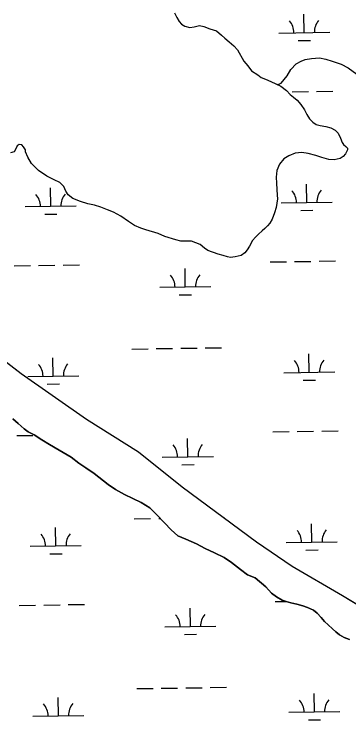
# Model space of a CAD drawing. Extents: x 3807117 to 3845308, y 337856 to 363736.
# Drawn here: x 3814319 to 3814976, y 344397 to 345779 of the extents above; entities that cross this region are included whole.
import ezdxf

# ---------------------------------------------------------------- set-up
doc = ezdxf.new("R2010")
doc.units = 0
doc.layers.add('V-TOPO-SHOR', color=7, linetype='Continuous')
doc.layers.add('V-WETL-SWMP', color=7, linetype='Continuous')

msp = doc.modelspace()

# ---------------------------------------------------------------- linework, layer by layer
at = {"layer": 'V-TOPO-SHOR'}
for points in [[(3814633.8, 345781.4), (3814638.1, 345772.6), (3814642.7, 345764.8), (3814647.8, 345759), (3814653.9, 345755.1), (3814663.7, 345752.7), (3814672.2, 345753.9), (3814683.1, 345756.4), (3814691, 345754.6), (3814702.9, 345750.4), (3814715.9, 345745.9), (3814725.7, 345737.7), (3814732.4, 345731.9), (3814740.9, 345724.7), (3814750, 345716.5), (3814757, 345708.9), (3814769.6, 345686.5), (3814777.2, 345677.4), (3814784.5, 345668), (3814796.9, 345660.2), (3814803.8, 345655), (3814812.1, 345651.5), (3814822.8, 345646.7), (3814832.3, 345642.5), (3814836, 345640.8)], [(3814836, 345640.8), (3814842.9, 345643.4), (3814854.3, 345658.1), (3814862, 345670.2), (3814872.1, 345681.4), (3814882.3, 345687.1), (3814889.6, 345690), (3814902.3, 345692.2), (3814918, 345693.5), (3814930.2, 345690.8), (3814943.1, 345687), (3814960.4, 345680.6), (3814974.4, 345673.5), (3814991.4, 345661.2)], [(3814836, 345640.8), (3814842.2, 345638), (3814853, 345629.1), (3814860.6, 345621.6), (3814867.1, 345616.2), (3814874, 345610.7), (3814881.1, 345602.2), (3814888.4, 345591.7), (3814893.3, 345582), (3814898.5, 345573.9), (3814904.7, 345567.1), (3814911.2, 345562.9), (3814919.5, 345560.6), (3814930.5, 345558.6), (3814940.2, 345556.1), (3814948.8, 345551.8), (3814954.4, 345545.8), (3814959.4, 345536.1), (3814962.7, 345527.2), (3814965.1, 345523.6), (3814969.3, 345519.6), (3814972.6, 345516.2), (3814972.8, 345512.9), (3814969.2, 345505.3), (3814964.2, 345499.8), (3814958.4, 345495.9), (3814946.8, 345493.3), (3814936.1, 345494.4), (3814922.4, 345498.3), (3814910.5, 345502.1), (3814895.9, 345506), (3814883.2, 345508.2), (3814870, 345506.6), (3814857.9, 345501.5), (3814848.4, 345495.8), (3814839.6, 345485), (3814834.1, 345472.6), (3814832.9, 345459.4), (3814833.4, 345447.7), (3814834.4, 345435.5), (3814835.3, 345424.5), (3814835.7, 345417.1), (3814833.1, 345400.2), (3814829.8, 345390), (3814825, 345377.5), (3814820.8, 345369.2), (3814815.8, 345364.1), (3814810.8, 345359.3), (3814805.5, 345354.3), (3814798.4, 345347.7), (3814792.5, 345341.9), (3814786.4, 345335.2), (3814780.8, 345324.3)], [(3814780.8, 345324.3), (3814776, 345317.1), (3814771.7, 345311.4), (3814764.4, 345306.4), (3814752.7, 345303.3), (3814743.6, 345302.1), (3814737.8, 345303.3), (3814729.2, 345306), (3814719.5, 345308.9), (3814699.3, 345315.7), (3814692.5, 345320.5), (3814683.9, 345327.4), (3814667.3, 345334.1), (3814655.7, 345333.9), (3814646, 345334.4), (3814636.2, 345336.5), (3814614.7, 345343.2), (3814601.8, 345349.2), (3814577.5, 345356.5), (3814568, 345359.7), (3814555.3, 345364.8), (3814543.6, 345372.7), (3814528.9, 345383.2), (3814514, 345391.1), (3814502.5, 345395.9), (3814489.2, 345400.6), (3814477.2, 345404.5), (3814463.7, 345407.6), (3814449.4, 345411.6), (3814434.3, 345417.7), (3814425.4, 345425.2), (3814420.7, 345432.4), (3814416.6, 345441.3), (3814409, 345449.1), (3814397.6, 345454.6), (3814383.5, 345461.4), (3814367.4, 345472.4), (3814353.5, 345486.1), (3814346.1, 345498.9), (3814341.4, 345509.5), (3814341.7, 345512.8), (3814337.9, 345518.9), (3814334.5, 345522.6), (3814329.4, 345523.6), (3814325.3, 345521.1), (3814322.2, 345514), (3814319.4, 345509), (3814312.1, 345507.1)], [(3814229.4, 345154.6), (3814333.4, 345075), (3814461.4, 344985.7), (3814563.3, 344921.7), (3814648.9, 344853), (3814794.2, 344745), (3814864.4, 344697.8), (3814962.8, 344640), (3815089.4, 344563.7)], [(3814316.8, 344985.9), (3814327.1, 344977), (3814338.8, 344966.3), (3814347.1, 344960.6), (3814359, 344954.7), (3814373.7, 344944.9), (3814388.6, 344936), (3814407.4, 344925.1), (3814431.2, 344911), (3814446.2, 344899.3), (3814459.9, 344890.4), (3814476, 344879), (3814503.8, 344857.6), (3814518.2, 344848), (3814535.9, 344838), (3814552.1, 344830.1), (3814568.7, 344822.6)], [(3814568.7, 344822.6), (3814585.4, 344811.9), (3814599.4, 344798.2), (3814613.9, 344782.2), (3814627.2, 344768.5), (3814640.5, 344757.3), (3814656.1, 344750.3), (3814677.2, 344741.2), (3814693.7, 344732.5), (3814712.5, 344723.7), (3814730.9, 344714.6), (3814745.8, 344705), (3814763, 344690.9), (3814777, 344680.6), (3814791.7, 344674.5), (3814812.8, 344656.9), (3814823.8, 344644.8), (3814833.4, 344637.3), (3814844.9, 344630.9), (3814852.7, 344628.2), (3814862.1, 344625.7), (3814873.3, 344623), (3814885.2, 344619.6), (3814894.2, 344616.4), (3814906.3, 344611.4), (3814913.4, 344605.7), (3814921, 344596.8), (3814927.7, 344589.3), (3814935.3, 344582.4), (3814943.3, 344575.1), (3814950.2, 344568.7), (3814957.3, 344563), (3814966.5, 344557.8), (3814977, 344554)]]:
    msp.add_lwpolyline(points, dxfattribs=at)
at = {"layer": 'V-WETL-SWMP'}
for p, q in [((3814633.8, 345781.4), (3814638.1, 345772.6)), ((3814888, 345742.7), (3814887.4, 345778.7)), ((3814638.1, 345772.6), (3814642.7, 345764.8)), ((3814642.7, 345764.8), (3814647.8, 345759)), ((3814647.8, 345759), (3814653.9, 345755.1)), ((3814653.9, 345755.1), (3814663.7, 345752.7)), ((3814663.7, 345752.7), (3814672.2, 345753.9)), ((3814672.2, 345753.9), (3814683.1, 345756.4)), ((3814683.1, 345756.4), (3814691, 345754.6)), ((3814691, 345754.6), (3814702.9, 345750.4)), ((3814702.9, 345750.4), (3814715.9, 345745.9)), ((3814715.9, 345745.9), (3814725.7, 345737.7)), ((3814725.7, 345737.7), (3814732.4, 345731.9)), ((3814838, 345741.9), (3814938, 345743.4)), ((3814732.4, 345731.9), (3814740.9, 345724.7)), ((3814740.9, 345724.7), (3814750, 345716.5)), ((3814876.2, 345727.1), (3814900.2, 345727.4)), ((3814750, 345716.5), (3814757, 345708.9)), ((3814757, 345708.9), (3814769.6, 345686.5)), ((3814769.6, 345686.5), (3814777.2, 345677.4)), ((3814777.2, 345677.4), (3814784.5, 345668)), ((3814784.5, 345668), (3814796.9, 345660.2)), ((3814796.9, 345660.2), (3814803.8, 345655)), ((3814803.8, 345655), (3814812.1, 345651.5)), ((3814812.1, 345651.5), (3814822.8, 345646.7)), ((3814822.8, 345646.7), (3814832.3, 345642.5)), ((3814832.3, 345642.5), (3814842.2, 345638)), ((3814842.2, 345638), (3814853, 345629.1)), ((3814853, 345629.1), (3814860.6, 345621.6)), ((3814864.3, 345626.9), (3814896.3, 345627.4)), ((3814912.3, 345627.6), (3814944.3, 345628.1)), ((3814860.6, 345621.6), (3814867.1, 345616.2)), ((3814867.1, 345616.2), (3814874, 345610.7)), ((3814874, 345610.7), (3814881.1, 345602.2)), ((3814881.1, 345602.2), (3814888.4, 345591.7)), ((3814888.4, 345591.7), (3814893.3, 345582)), ((3814893.3, 345582), (3814898.5, 345573.9)), ((3814898.5, 345573.9), (3814904.7, 345567.1)), ((3814904.7, 345567.1), (3814911.2, 345562.9)), ((3814911.2, 345562.9), (3814919.5, 345560.6)), ((3814919.5, 345560.6), (3814930.5, 345558.6)), ((3814930.5, 345558.6), (3814940.2, 345556.1)), ((3814940.2, 345556.1), (3814948.8, 345551.8)), ((3814948.8, 345551.8), (3814954.4, 345545.8)), ((3814954.4, 345545.8), (3814959.4, 345536.1)), ((3814959.4, 345536.1), (3814962.7, 345527.2)), ((3814962.7, 345527.2), (3814965.1, 345523.6)), ((3814322.2, 345514), (3814319.4, 345509)), ((3814325.3, 345521.1), (3814322.2, 345514)), ((3814329.4, 345523.6), (3814325.3, 345521.1)), ((3814334.5, 345522.6), (3814329.4, 345523.6)), ((3814337.9, 345518.9), (3814334.5, 345522.6)), ((3814341.7, 345512.8), (3814337.9, 345518.9)), ((3814341.4, 345509.5), (3814341.7, 345512.8)), ((3814965.1, 345523.6), (3814969.3, 345519.6)), ((3814972.8, 345512.9), (3814969.2, 345505.3)), ((3814969.3, 345519.6), (3814972.6, 345516.2)), ((3814972.6, 345516.2), (3814972.8, 345512.9)), ((3814319.4, 345509), (3814312.1, 345507.1)), ((3814346.1, 345498.9), (3814341.4, 345509.5)), ((3814353.5, 345486.1), (3814346.1, 345498.9)), ((3814857.9, 345501.5), (3814848.4, 345495.8)), ((3814870, 345506.6), (3814857.9, 345501.5)), ((3814883.2, 345508.2), (3814870, 345506.6)), ((3814895.9, 345506), (3814883.2, 345508.2)), ((3814910.5, 345502.1), (3814895.9, 345506)), ((3814922.4, 345498.3), (3814910.5, 345502.1)), ((3814936.1, 345494.4), (3814922.4, 345498.3)), ((3814964.2, 345499.8), (3814958.4, 345495.9)), ((3814969.2, 345505.3), (3814964.2, 345499.8)), ((3814367.4, 345472.4), (3814353.5, 345486.1)), ((3814839.6, 345485), (3814834.1, 345472.6)), ((3814848.4, 345495.8), (3814839.6, 345485)), ((3814946.8, 345493.3), (3814936.1, 345494.4)), ((3814958.4, 345495.9), (3814946.8, 345493.3)), ((3814383.5, 345461.4), (3814367.4, 345472.4)), ((3814834.1, 345472.6), (3814832.9, 345459.4)), ((3814397.6, 345454.6), (3814383.5, 345461.4)), ((3814832.9, 345459.4), (3814833.4, 345447.7)), ((3814409, 345449.1), (3814397.6, 345454.6)), ((3814416.6, 345441.3), (3814409, 345449.1)), ((3814833.4, 345447.7), (3814834.4, 345435.5)), ((3814893, 345410), (3814892.4, 345446)), ((3814391.1, 345402.5), (3814390.6, 345438.5)), ((3814420.7, 345432.4), (3814416.6, 345441.3)), ((3814425.4, 345425.2), (3814420.7, 345432.4)), ((3814834.4, 345435.5), (3814835.3, 345424.5)), ((3814434.3, 345417.7), (3814425.4, 345425.2)), ((3814449.4, 345411.6), (3814434.3, 345417.7)), ((3814835.7, 345417.1), (3814833.1, 345400.2)), ((3814835.3, 345424.5), (3814835.7, 345417.1)), ((3814341.1, 345401.8), (3814441.1, 345403.3)), ((3814463.7, 345407.6), (3814449.4, 345411.6)), ((3814477.2, 345404.5), (3814463.7, 345407.6)), ((3814489.2, 345400.6), (3814477.2, 345404.5)), ((3814843, 345409.3), (3814943, 345410.8)), ((3814502.5, 345395.9), (3814489.2, 345400.6)), ((3814514, 345391.1), (3814502.5, 345395.9)), ((3814528.9, 345383.2), (3814514, 345391.1)), ((3814829.8, 345390), (3814825, 345377.5)), ((3814833.1, 345400.2), (3814829.8, 345390)), ((3814881.2, 345394.4), (3814905.2, 345394.8)), ((3814379.4, 345386.9), (3814403.3, 345387.3)), ((3814543.6, 345372.7), (3814528.9, 345383.2)), ((3814825, 345377.5), (3814820.8, 345369.2)), ((3814555.3, 345364.8), (3814543.6, 345372.7)), ((3814568, 345359.7), (3814555.3, 345364.8)), ((3814815.8, 345364.1), (3814810.8, 345359.3)), ((3814820.8, 345369.2), (3814815.8, 345364.1)), ((3814577.5, 345356.5), (3814568, 345359.7)), ((3814601.8, 345349.2), (3814577.5, 345356.5)), ((3814614.7, 345343.2), (3814601.8, 345349.2)), ((3814798.4, 345347.7), (3814792.5, 345341.9)), ((3814805.5, 345354.3), (3814798.4, 345347.7)), ((3814810.8, 345359.3), (3814805.5, 345354.3)), ((3814636.2, 345336.5), (3814614.7, 345343.2)), ((3814646, 345334.4), (3814636.2, 345336.5)), ((3814655.7, 345333.9), (3814646, 345334.4)), ((3814667.3, 345334.1), (3814655.7, 345333.9)), ((3814683.9, 345327.4), (3814667.3, 345334.1)), ((3814786.4, 345335.2), (3814780.8, 345324.3)), ((3814792.5, 345341.9), (3814786.4, 345335.2)), ((3814692.5, 345320.5), (3814683.9, 345327.4)), ((3814699.3, 345315.7), (3814692.5, 345320.5)), ((3814780.8, 345324.3), (3814776, 345317.1)), ((3814719.5, 345308.9), (3814699.3, 345315.7)), ((3814729.2, 345306), (3814719.5, 345308.9)), ((3814737.8, 345303.3), (3814729.2, 345306)), ((3814764.4, 345306.4), (3814752.7, 345303.3)), ((3814771.7, 345311.4), (3814764.4, 345306.4)), ((3814776, 345317.1), (3814771.7, 345311.4)), ((3814743.6, 345302.1), (3814737.8, 345303.3)), ((3814752.7, 345303.3), (3814743.6, 345302.1)), ((3814821.3, 345293.5), (3814853.3, 345294)), ((3814869.3, 345294.2), (3814901.3, 345294.7)), ((3814917.3, 345295), (3814949.3, 345295.4)), ((3814319.4, 345286), (3814351.4, 345286.5)), ((3814367.4, 345286.7), (3814399.4, 345287.2)), ((3814415.4, 345287.4), (3814447.4, 345287.9)), ((3814655, 345244.6), (3814654.4, 345280.6)), ((3814605, 345243.8), (3814704.9, 345245.3)), ((3814643.2, 345229), (3814667.2, 345229.3)), ((3814229.4, 345154.6), (3814333.4, 345075)), ((3814693.9, 345125.1), (3814725.9, 345125.6)), ((3814549.9, 345122.9), (3814581.9, 345123.4)), ((3814597.9, 345123.7), (3814629.9, 345124.1)), ((3814645.9, 345124.4), (3814677.9, 345124.8)), ((3814898, 345077.4), (3814897.4, 345113.4)), ((3814396.1, 345069.9), (3814395.6, 345105.9)), ((3814333.4, 345075), (3814461.4, 344985.7)), ((3814346.1, 345069.1), (3814446.1, 345070.6)), ((3814848, 345076.6), (3814947.9, 345078.1)), ((3814886.2, 345061.8), (3814910.2, 345062.1)), ((3814384.3, 345054.3), (3814408.3, 345054.6)), ((3814327.1, 344977), (3814316.8, 344985.9)), ((3814338.8, 344966.3), (3814327.1, 344977)), ((3814461.4, 344985.7), (3814563.3, 344921.7)), ((3814347.1, 344960.6), (3814338.8, 344966.3)), ((3814359, 344954.7), (3814347.1, 344960.6)), ((3814826.3, 344960.9), (3814858.3, 344961.4)), ((3814874.3, 344961.6), (3814906.3, 344962.1)), ((3814922.3, 344962.3), (3814954.3, 344962.8)), ((3814324.4, 344953.4), (3814356.4, 344953.8)), ((3814373.7, 344944.9), (3814359, 344954.7)), ((3814659.9, 344912), (3814659.4, 344947.9)), ((3814388.6, 344936), (3814373.7, 344944.9)), ((3814407.4, 344925.1), (3814388.6, 344936)), ((3814431.2, 344911), (3814407.4, 344925.1)), ((3814563.3, 344921.7), (3814648.9, 344853)), ((3814446.2, 344899.3), (3814431.2, 344911)), ((3814609.9, 344911.2), (3814709.9, 344912.7)), ((3814459.9, 344890.4), (3814446.2, 344899.3)), ((3814476, 344879), (3814459.9, 344890.4)), ((3814648.2, 344896.3), (3814672.2, 344896.7)), ((3814503.8, 344857.6), (3814476, 344879)), ((3814518.2, 344848), (3814503.8, 344857.6)), ((3814648.9, 344853), (3814794.2, 344745)), ((3814535.9, 344838), (3814518.2, 344848)), ((3814552.1, 344830.1), (3814535.9, 344838)), ((3814568.7, 344822.6), (3814552.1, 344830.1)), ((3814585.4, 344811.9), (3814568.7, 344822.6)), ((3814599.4, 344798.2), (3814585.4, 344811.9)), ((3814613.9, 344782.2), (3814599.4, 344798.2)), ((3814554.9, 344790.3), (3814586.9, 344790.8)), ((3814602.9, 344791), (3814605.9, 344791.1)), ((3814627.2, 344768.5), (3814613.9, 344782.2)), ((3814729.8, 344792.9), (3814730.9, 344792.9)), ((3814902.9, 344744.8), (3814902.4, 344780.8)), ((3814401.1, 344737.2), (3814400.5, 344773.2)), ((3814640.5, 344757.3), (3814627.2, 344768.5)), ((3814656.1, 344750.3), (3814640.5, 344757.3)), ((3814351.1, 344736.5), (3814451.1, 344738)), ((3814677.2, 344741.2), (3814656.1, 344750.3)), ((3814693.7, 344732.5), (3814677.2, 344741.2)), ((3814794.2, 344745), (3814864.4, 344697.8)), ((3814852.9, 344744), (3814952.9, 344745.5)), ((3814712.5, 344723.7), (3814693.7, 344732.5)), ((3814891.2, 344729.2), (3814915.2, 344729.5)), ((3814389.3, 344721.6), (3814413.3, 344722)), ((3814730.9, 344714.6), (3814712.5, 344723.7)), ((3814745.8, 344705), (3814730.9, 344714.6)), ((3814763, 344690.9), (3814745.8, 344705)), ((3814864.4, 344697.8), (3814962.8, 344640)), ((3814777, 344680.6), (3814763, 344690.9)), ((3814791.7, 344674.5), (3814777, 344680.6)), ((3814812.8, 344656.9), (3814791.7, 344674.5)), ((3814823.8, 344644.8), (3814812.8, 344656.9)), ((3814833.4, 344637.3), (3814823.8, 344644.8)), ((3814831.3, 344628.2), (3814851.7, 344628.5)), ((3814844.9, 344630.9), (3814833.4, 344637.3)), ((3814852.7, 344628.2), (3814844.9, 344630.9)), ((3814862.1, 344625.7), (3814852.7, 344628.2)), ((3814962.8, 344640), (3815089.4, 344563.7)), ((3814329.4, 344620.7), (3814361.4, 344621.2)), ((3814377.4, 344621.4), (3814409.4, 344621.9)), ((3814425.4, 344622.2), (3814457.4, 344622.6)), ((3814664.9, 344579.3), (3814664.4, 344615.3)), ((3814873.3, 344623), (3814862.1, 344625.7)), ((3814885.2, 344619.6), (3814873.3, 344623)), ((3814894.2, 344616.4), (3814885.2, 344619.6)), ((3814906.3, 344611.4), (3814894.2, 344616.4)), ((3814913.4, 344605.7), (3814906.3, 344611.4)), ((3814921, 344596.8), (3814913.4, 344605.7)), ((3814927.7, 344589.3), (3814921, 344596.8)), ((3814935.3, 344582.4), (3814927.7, 344589.3)), ((3814614.9, 344578.6), (3814714.9, 344580.1)), ((3814943.3, 344575.1), (3814935.3, 344582.4)), ((3814950.2, 344568.7), (3814943.3, 344575.1)), ((3814653.1, 344563.7), (3814677.1, 344564.1)), ((3814957.3, 344563), (3814950.2, 344568.7)), ((3814966.5, 344557.8), (3814957.3, 344563)), ((3814977, 344554), (3814966.5, 344557.8)), ((3814559.9, 344457.7), (3814591.9, 344458.1)), ((3814607.9, 344458.4), (3814639.9, 344458.9)), ((3814655.9, 344459.1), (3814687.9, 344459.6)), ((3814703.9, 344459.8), (3814735.9, 344460.3)), ((3814907.9, 344412.1), (3814907.4, 344448.1)), ((3814406.1, 344404.6), (3814405.5, 344440.6)), ((3814857.9, 344411.4), (3814957.9, 344412.9)), ((3814356.1, 344403.9), (3814456.1, 344405.4)), ((3814896.2, 344396.5), (3814920.2, 344396.9))]:
    msp.add_line(p, q, dxfattribs=at)
for centre, start, end in [((3814832.7, 345742.3), 0.0865, 41.6302), ((3814943.2, 345744), 140.0865, 181.6302), ((3814837.7, 345409.7), 0.0865, 41.6302), ((3814948.2, 345411.3), 140.0865, 181.6302), ((3814335.9, 345402.2), 0.0865, 41.6302), ((3814446.3, 345403.8), 140.0865, 181.6302), ((3814599.7, 345244.2), 0.0865, 41.6302), ((3814710.2, 345245.9), 140.0865, 181.6302), ((3814842.7, 345077), 0.0865, 41.6302), ((3814953.2, 345078.7), 140.0865, 181.6302), ((3814340.9, 345069.5), 0.0865, 41.6302), ((3814451.3, 345071.2), 140.0865, 181.6302), ((3814604.7, 344911.6), 0.0865, 41.6302), ((3814715.2, 344913.3), 140.0865, 181.6302), ((3814847.7, 344744.4), 0.0865, 41.6302), ((3814958.2, 344746.1), 140.0865, 181.6302), ((3814345.8, 344736.9), 0.0865, 41.6302), ((3814456.3, 344738.5), 140.0865, 181.6302), ((3814609.7, 344579), 0.0865, 41.6302), ((3814720.1, 344580.6), 140.0865, 181.6302), ((3814852.7, 344411.8), 0.0865, 41.6302), ((3814963.2, 344413.4), 140.0865, 181.6302), ((3814350.8, 344404.3), 0.0865, 41.6302), ((3814461.3, 344405.9), 140.0865, 181.6302)]:
    msp.add_arc(centre, 35.2, start, end, dxfattribs=at)

doc.saveas('drawing.dxf')
